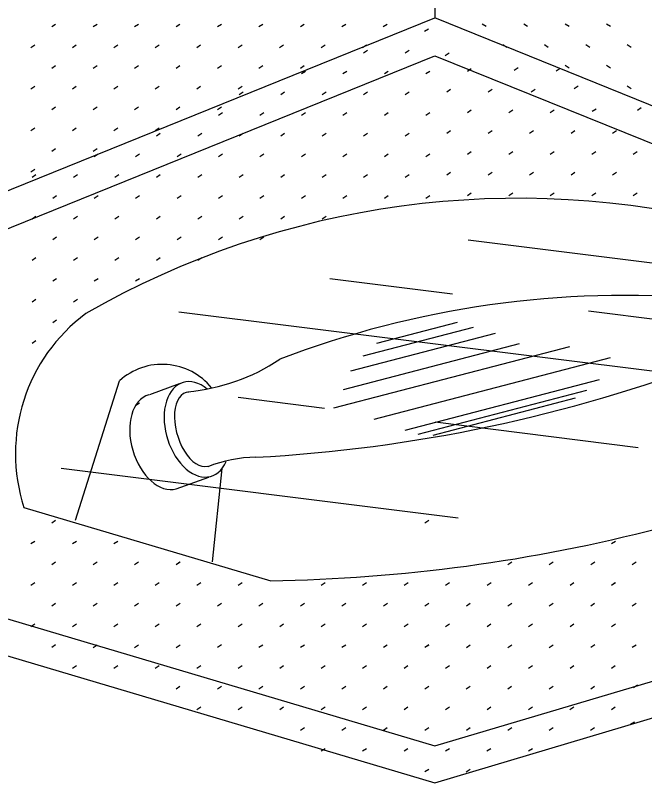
# Model space of a CAD drawing. Extents: x 99968 to 128667, y 90163 to 102182.
# Drawn here: x 100350.3 to 100489.9, y 98442.5 to 98612.6 of the extents above; entities that cross this region are included whole.
import ezdxf

# ---------------------------------------------------------------- set-up
doc = ezdxf.new("R2010")
doc.units = 0
doc.layers.add('RD Standard Plans Active', color=7, linetype='Continuous')

msp = doc.modelspace()

# ---------------------------------------------------------------- linework, layer by layer
at = {"layer": 'RD Standard Plans Active'}
for p, q in [((100443.3, 98711.62), (100443.3, 98612.06)), ((100201.53, 98514.3), (100443.3, 98612.06)), ((100685.07, 98514.3), (100443.3, 98612.06)), ((100358.36, 98610.1), (100359.23, 98610.68)), ((100367.55, 98610.1), (100368.42, 98610.68)), ((100376.74, 98610.1), (100377.61, 98610.68)), ((100385.93, 98610.1), (100386.8, 98610.68)), ((100395.12, 98610.1), (100395.99, 98610.68)), ((100404.31, 98610.1), (100405.18, 98610.68)), ((100413.5, 98610.1), (100414.37, 98610.68)), ((100422.69, 98610.1), (100423.57, 98610.68)), ((100431.89, 98610.1), (100432.76, 98610.68)), ((100454.71, 98610.1), (100453.84, 98610.68)), ((100463.9, 98610.1), (100463.03, 98610.68)), ((100473.1, 98610.1), (100472.22, 98610.68)), ((100482.29, 98610.1), (100481.42, 98610.68)), ((100441.03, 98609.07), (100441.9, 98609.65)), ((100353.76, 98605.5), (100354.63, 98606.08)), ((100362.95, 98605.5), (100363.82, 98606.08)), ((100372.14, 98605.5), (100373.01, 98606.08)), ((100381.33, 98605.5), (100382.2, 98606.08)), ((100390.52, 98605.5), (100391.39, 98606.08)), ((100399.72, 98605.5), (100400.59, 98606.08)), ((100408.91, 98605.5), (100409.79, 98606.08)), ((100418.11, 98605.5), (100418.98, 98606.08)), ((100427.3, 98605.5), (100428.17, 98606.08)), ((100459.3, 98605.5), (100458.43, 98606.08)), ((100468.49, 98605.5), (100467.62, 98606.08)), ((100477.68, 98605.5), (100476.81, 98606.08)), ((100486.88, 98605.5), (100486, 98606.08)), ((100225.15, 98515.45), (100443.3, 98603.65)), ((100427.54, 98604.29), (100428.41, 98604.87)), ((100436.73, 98604.29), (100437.6, 98604.87)), ((100443.3, 98603.65), (100661.47, 98515.45)), ((100445.61, 98603.71), (100446.48, 98604.29)), ((100358.36, 98600.91), (100359.23, 98601.49)), ((100367.55, 98600.91), (100368.42, 98601.49)), ((100376.74, 98600.91), (100377.61, 98601.49)), ((100385.93, 98600.91), (100386.8, 98601.49)), ((100395.12, 98600.91), (100395.99, 98601.49)), ((100404.31, 98600.91), (100405.18, 98601.49)), ((100413.5, 98600.91), (100414.37, 98601.49)), ((100413.75, 98599.69), (100414.62, 98600.27)), ((100422.94, 98599.69), (100423.81, 98600.27)), ((100432.13, 98599.69), (100433, 98600.27)), ((100441.32, 98599.69), (100442.19, 98600.27)), ((100450.54, 98600.25), (100451.41, 98600.83)), ((100460.9, 98600.49), (100461.77, 98601.07)), ((100470.22, 98600.3), (100471.09, 98600.88)), ((100473.1, 98600.91), (100472.22, 98601.49)), ((100482.29, 98600.91), (100481.42, 98601.49)), ((100353.76, 98596.31), (100354.63, 98596.89)), ((100362.95, 98596.31), (100363.82, 98596.89)), ((100372.14, 98596.31), (100373.01, 98596.89)), ((100381.33, 98596.31), (100382.2, 98596.89)), ((100390.52, 98596.31), (100391.39, 98596.89)), ((100399.72, 98596.31), (100400.59, 98596.89)), ((100474.24, 98596.38), (100475.11, 98596.96)), ((100486.88, 98596.31), (100486, 98596.89)), ((100399.95, 98595.1), (100400.82, 98595.68)), ((100409.14, 98595.1), (100410.01, 98595.68)), ((100418.35, 98595.1), (100419.22, 98595.68)), ((100427.54, 98595.1), (100428.41, 98595.68)), ((100436.73, 98595.1), (100437.6, 98595.68)), ((100445.95, 98595.66), (100446.83, 98596.24)), ((100455.15, 98595.66), (100456.02, 98596.24)), ((100464.72, 98595.64), (100465.59, 98596.22)), ((100358.36, 98591.72), (100359.23, 98592.3)), ((100367.55, 98591.72), (100368.42, 98592.3)), ((100376.74, 98591.72), (100377.61, 98592.3)), ((100385.93, 98591.72), (100386.8, 98592.3)), ((100395.12, 98591.72), (100395.99, 98592.3)), ((100450.54, 98591.06), (100451.41, 98591.64)), ((100459.73, 98591.06), (100460.61, 98591.64)), ((100468.93, 98591.06), (100469.8, 98591.64)), ((100478.25, 98591.34), (100479.12, 98591.92)), ((100488.23, 98591.62), (100489.1, 98592.2)), ((100395.36, 98590.5), (100396.23, 98591.08)), ((100404.55, 98590.5), (100405.43, 98591.08)), ((100413.75, 98590.5), (100414.62, 98591.08)), ((100422.94, 98590.5), (100423.81, 98591.08)), ((100432.13, 98590.5), (100433, 98591.08)), ((100441.32, 98590.5), (100442.19, 98591.08)), ((100353.76, 98587.12), (100354.63, 98587.7)), ((100362.95, 98587.12), (100363.82, 98587.7)), ((100372.14, 98587.12), (100373.01, 98587.7)), ((100381.33, 98587.12), (100382.2, 98587.7)), ((100381.57, 98585.91), (100382.44, 98586.49)), ((100390.76, 98585.91), (100391.63, 98586.49)), ((100399.95, 98585.91), (100400.82, 98586.49)), ((100409.14, 98585.91), (100410.01, 98586.49)), ((100418.35, 98585.91), (100419.22, 98586.49)), ((100427.54, 98585.91), (100428.41, 98586.49)), ((100436.73, 98585.91), (100437.6, 98586.49)), ((100445.95, 98586.47), (100446.83, 98587.05)), ((100455.15, 98586.47), (100456.02, 98587.05)), ((100464.34, 98586.47), (100465.21, 98587.05)), ((100473.53, 98586.47), (100474.4, 98587.05)), ((100482.72, 98586.47), (100483.59, 98587.05)), ((100358.36, 98582.53), (100359.23, 98583.11)), ((100367.55, 98582.53), (100368.42, 98583.11)), ((100367.79, 98581.3), (100368.66, 98581.89)), ((100376.98, 98581.3), (100377.85, 98581.89)), ((100386.17, 98581.3), (100387.04, 98581.89)), ((100395.36, 98581.3), (100396.23, 98581.89)), ((100404.55, 98581.3), (100405.43, 98581.89)), ((100413.75, 98581.3), (100414.62, 98581.89)), ((100422.94, 98581.3), (100423.81, 98581.89)), ((100432.13, 98581.3), (100433, 98581.89)), ((100441.32, 98581.3), (100442.19, 98581.89)), ((100450.54, 98581.87), (100451.41, 98582.45)), ((100459.73, 98581.87), (100460.61, 98582.45)), ((100468.93, 98581.87), (100469.8, 98582.45)), ((100478.13, 98581.87), (100479, 98582.45)), ((100487.32, 98581.87), (100488.19, 98582.45)), ((100353.76, 98577.92), (100354.63, 98578.51)), ((100354, 98576.72), (100354.87, 98577.3)), ((100363.19, 98576.72), (100364.06, 98577.3)), ((100372.38, 98576.72), (100373.25, 98577.3)), ((100381.57, 98576.72), (100382.44, 98577.3)), ((100390.76, 98576.72), (100391.63, 98577.3)), ((100399.95, 98576.72), (100400.82, 98577.3)), ((100409.14, 98576.72), (100410.01, 98577.3)), ((100418.35, 98576.72), (100419.22, 98577.3)), ((100427.54, 98576.72), (100428.41, 98577.3)), ((100436.73, 98576.72), (100437.6, 98577.3)), ((100445.95, 98577.28), (100446.83, 98577.86)), ((100455.15, 98577.28), (100456.02, 98577.86)), ((100464.34, 98577.28), (100465.21, 98577.86)), ((100473.53, 98577.28), (100474.4, 98577.86)), ((100482.72, 98577.28), (100483.59, 98577.86)), ((100450.54, 98572.67), (100451.41, 98573.26)), ((100459.73, 98572.67), (100460.61, 98573.26)), ((100468.93, 98572.67), (100469.8, 98573.26)), ((100478.13, 98572.67), (100479, 98573.26)), ((100487.32, 98572.67), (100488.19, 98573.26)), ((100358.59, 98572.11), (100359.46, 98572.7)), ((100367.79, 98572.11), (100368.66, 98572.7)), ((100376.98, 98572.11), (100377.85, 98572.7)), ((100386.17, 98572.11), (100387.04, 98572.7)), ((100395.36, 98572.11), (100396.23, 98572.7)), ((100404.55, 98572.11), (100405.43, 98572.7)), ((100413.75, 98572.11), (100414.62, 98572.7)), ((100422.94, 98572.11), (100423.81, 98572.7)), ((100432.13, 98572.11), (100433, 98572.7)), ((100441.32, 98572.11), (100442.19, 98572.7)), ((100354, 98567.52), (100354.87, 98568.11)), ((100363.19, 98567.52), (100364.06, 98568.11)), ((100372.38, 98567.52), (100373.25, 98568.11)), ((100381.57, 98567.52), (100382.44, 98568.11)), ((100390.76, 98567.52), (100391.63, 98568.11)), ((100399.95, 98567.52), (100400.82, 98568.11)), ((100409.14, 98567.52), (100410.01, 98568.11)), ((100418.35, 98567.52), (100419.22, 98568.11)), ((100358.59, 98562.92), (100359.46, 98563.51)), ((100367.79, 98562.92), (100368.66, 98563.51)), ((100376.98, 98562.92), (100377.85, 98563.51)), ((100386.17, 98562.92), (100387.04, 98563.51)), ((100395.36, 98562.92), (100396.23, 98563.51)), ((100404.55, 98562.92), (100405.43, 98563.51)), ((100450.71, 98562.83), (100496.13, 98557.15)), ((100354, 98558.32), (100354.87, 98558.91)), ((100363.19, 98558.32), (100364.06, 98558.91)), ((100372.38, 98558.32), (100373.25, 98558.91)), ((100381.57, 98558.32), (100382.44, 98558.91)), ((100390.76, 98558.32), (100391.63, 98558.91)), ((100358.59, 98553.73), (100359.46, 98554.32)), ((100367.79, 98553.73), (100368.66, 98554.32)), ((100376.98, 98553.73), (100377.85, 98554.32)), ((100420.06, 98554.3), (100447.24, 98550.91)), ((100354, 98549.13), (100354.87, 98549.71)), ((100363.19, 98549.13), (100364.06, 98549.71)), ((100386.55, 98546.92), (100515.41, 98530.8)), ((100477.42, 98547.13), (100522.85, 98541.45)), ((100358.59, 98544.54), (100359.46, 98545.13)), ((100430.43, 98539.96), (100448.33, 98544.63)), ((100427.4, 98537.12), (100451.88, 98543.49)), ((100424.72, 98533.8), (100456.78, 98542.15)), ((100354, 98539.94), (100354.87, 98540.52)), ((100420.91, 98525.6), (100473.29, 98539.24)), ((100423.06, 98529.69), (100462.12, 98539.86)), ((100429.9, 98523.12), (100482.27, 98536.75)), ((100363.67, 98500.69), (100373.41, 98531.63)), ((100380.12, 98528.54), (100386.72, 98531.01)), ((100436.72, 98520.7), (100479.83, 98531.92)), ((100439.62, 98519.8), (100477, 98529.54)), ((100399.72, 98527.95), (100418.87, 98525.56)), ((100442.92, 98519.58), (100474.51, 98527.81)), ((100376.98, 98526.16), (100377.85, 98526.74)), ((100443.4, 98522.49), (100488.4, 98516.86)), ((100225.15, 98515.45), (100443.31, 98450.69)), ((100443.31, 98450.69), (100661.47, 98515.45)), ((100201.53, 98514.3), (100443.3, 98442.54)), ((100443.3, 98442.54), (100685.07, 98514.3)), ((100360.44, 98512.27), (100448.47, 98501.26)), ((100394.03, 98491.51), (100396.14, 98512.2)), ((100393.11, 98510.19), (100385.9, 98507.61)), ((100352.22, 98503.54), (100406.93, 98487.3)), ((100358.37, 98500.11), (100359.24, 98500.69)), ((100441.11, 98500.11), (100441.98, 98500.69)), ((100441.12, 98500.11), (100441.99, 98500.69)), ((100353.76, 98495.52), (100354.63, 98496.1)), ((100362.97, 98495.52), (100363.84, 98496.1)), ((100372.16, 98495.52), (100373.03, 98496.1)), ((100482.49, 98495.52), (100483.36, 98496.1)), ((100358.37, 98490.92), (100359.24, 98491.5)), ((100367.56, 98490.92), (100368.43, 98491.5)), ((100376.75, 98490.92), (100377.62, 98491.5)), ((100385.94, 98490.92), (100386.81, 98491.5)), ((100385.95, 98490.92), (100386.82, 98491.5)), ((100459.5, 98490.92), (100460.37, 98491.5)), ((100468.69, 98490.92), (100469.56, 98491.5)), ((100468.7, 98490.92), (100469.57, 98491.5)), ((100477.9, 98490.93), (100478.77, 98491.51)), ((100487.08, 98490.92), (100487.96, 98491.5)), ((100353.76, 98486.33), (100354.63, 98486.91)), ((100362.97, 98486.33), (100363.84, 98486.91)), ((100372.16, 98486.33), (100373.03, 98486.91)), ((100381.34, 98486.33), (100382.21, 98486.91)), ((100390.55, 98486.33), (100391.42, 98486.91)), ((100399.74, 98486.33), (100400.61, 98486.91)), ((100418.14, 98486.32), (100419.01, 98486.91)), ((100427.32, 98486.33), (100428.19, 98486.91)), ((100436.51, 98486.33), (100437.38, 98486.91)), ((100445.72, 98486.33), (100446.59, 98486.91)), ((100454.91, 98486.33), (100455.78, 98486.91)), ((100464.09, 98486.33), (100464.96, 98486.91)), ((100473.3, 98486.33), (100474.17, 98486.91)), ((100482.48, 98486.33), (100483.35, 98486.91)), ((100482.49, 98486.33), (100483.36, 98486.91)), ((100358.37, 98481.72), (100359.24, 98482.31)), ((100367.57, 98481.74), (100368.44, 98482.32)), ((100376.75, 98481.73), (100377.63, 98482.31)), ((100385.95, 98481.73), (100386.82, 98482.31)), ((100395.14, 98481.73), (100396.01, 98482.31)), ((100404.33, 98481.73), (100405.2, 98482.31)), ((100413.52, 98481.73), (100414.39, 98482.31)), ((100413.53, 98481.74), (100414.4, 98482.32)), ((100413.53, 98481.73), (100414.4, 98482.31)), ((100422.73, 98481.72), (100423.6, 98482.31)), ((100431.92, 98481.72), (100432.8, 98482.31)), ((100441.12, 98481.72), (100441.99, 98482.31)), ((100450.32, 98481.74), (100451.19, 98482.32)), ((100459.5, 98481.73), (100460.38, 98482.31)), ((100468.7, 98481.73), (100469.57, 98482.31)), ((100477.89, 98481.73), (100478.76, 98482.31)), ((100487.08, 98481.73), (100487.95, 98482.31)), ((100353.76, 98477.14), (100354.63, 98477.72)), ((100362.97, 98477.13), (100363.84, 98477.72)), ((100372.15, 98477.14), (100373.02, 98477.72)), ((100381.34, 98477.14), (100382.21, 98477.72)), ((100390.55, 98477.14), (100391.42, 98477.72)), ((100399.74, 98477.14), (100400.61, 98477.72)), ((100408.92, 98477.14), (100409.79, 98477.72)), ((100418.13, 98477.14), (100419, 98477.72)), ((100427.32, 98477.14), (100428.19, 98477.72)), ((100436.51, 98477.14), (100437.38, 98477.72)), ((100445.72, 98477.13), (100446.59, 98477.72)), ((100454.9, 98477.14), (100455.77, 98477.72)), ((100464.09, 98477.14), (100464.96, 98477.72)), ((100473.3, 98477.14), (100474.17, 98477.72)), ((100482.49, 98477.14), (100483.36, 98477.72)), ((100358.36, 98472.55), (100359.23, 98473.13)), ((100367.56, 98472.53), (100368.43, 98473.12)), ((100376.75, 98472.53), (100377.63, 98473.12)), ((100385.95, 98472.53), (100386.82, 98473.12)), ((100395.15, 98472.55), (100396.02, 98473.13)), ((100404.33, 98472.54), (100405.21, 98473.12)), ((100413.53, 98472.54), (100414.4, 98473.12)), ((100422.72, 98472.54), (100423.59, 98473.12)), ((100431.91, 98472.54), (100432.78, 98473.12)), ((100441.1, 98472.54), (100441.97, 98473.12)), ((100441.11, 98472.55), (100441.98, 98473.13)), ((100441.11, 98472.54), (100441.98, 98473.12)), ((100450.31, 98472.53), (100451.18, 98473.12)), ((100459.5, 98472.53), (100460.38, 98473.12)), ((100468.7, 98472.53), (100469.57, 98473.12)), ((100477.9, 98472.55), (100478.77, 98473.13)), ((100487.08, 98472.54), (100487.96, 98473.12)), ((100362.96, 98467.95), (100363.83, 98468.53)), ((100372.15, 98467.95), (100373.02, 98468.53)), ((100381.34, 98467.95), (100382.21, 98468.53)), ((100390.55, 98467.94), (100391.42, 98468.53)), ((100399.73, 98467.95), (100400.6, 98468.53)), ((100408.92, 98467.95), (100409.79, 98468.53)), ((100418.13, 98467.95), (100419, 98468.53)), ((100427.32, 98467.95), (100428.19, 98468.53)), ((100436.5, 98467.95), (100437.37, 98468.53)), ((100445.71, 98467.95), (100446.58, 98468.53)), ((100454.9, 98467.95), (100455.77, 98468.53)), ((100464.09, 98467.95), (100464.96, 98468.53)), ((100473.3, 98467.94), (100474.17, 98468.53)), ((100482.48, 98467.95), (100483.35, 98468.53)), ((100487.36, 98463.64), (100488.24, 98464.22)), ((100385.94, 98463.36), (100386.81, 98463.94)), ((100395.14, 98463.34), (100396.01, 98463.93)), ((100404.33, 98463.34), (100405.21, 98463.93)), ((100413.53, 98463.34), (100414.4, 98463.93)), ((100422.73, 98463.36), (100423.6, 98463.94)), ((100431.91, 98463.35), (100432.79, 98463.93)), ((100441.11, 98463.35), (100441.98, 98463.93)), ((100450.3, 98463.35), (100451.17, 98463.93)), ((100459.49, 98463.35), (100460.36, 98463.93)), ((100468.68, 98463.35), (100469.55, 98463.93)), ((100468.69, 98463.36), (100469.56, 98463.94)), ((100468.69, 98463.35), (100469.56, 98463.93)), ((100477.89, 98463.34), (100478.76, 98463.93)), ((100390.54, 98458.76), (100391.41, 98459.34)), ((100399.73, 98458.76), (100400.6, 98459.34)), ((100408.92, 98458.76), (100409.79, 98459.34)), ((100418.13, 98458.75), (100419, 98459.34)), ((100427.31, 98458.76), (100428.18, 98459.34)), ((100436.5, 98458.76), (100437.37, 98459.34)), ((100445.71, 98458.76), (100446.58, 98459.34)), ((100454.9, 98458.76), (100455.77, 98459.34)), ((100464.08, 98458.76), (100464.95, 98459.34)), ((100473.29, 98458.76), (100474.16, 98459.34)), ((100482.48, 98458.76), (100483.35, 98459.34)), ((100486.71, 98455.48), (100487.59, 98456.06)), ((100413.52, 98454.17), (100414.39, 98454.75)), ((100422.72, 98454.15), (100423.59, 98454.74)), ((100431.91, 98454.15), (100432.79, 98454.74)), ((100441.11, 98454.15), (100441.98, 98454.74)), ((100450.31, 98454.17), (100451.18, 98454.75)), ((100459.49, 98454.16), (100460.37, 98454.74)), ((100468.69, 98454.16), (100469.56, 98454.74)), ((100477.88, 98454.16), (100478.75, 98454.74)), ((100418.12, 98449.57), (100418.99, 98450.15)), ((100427.31, 98449.57), (100428.18, 98450.15)), ((100436.5, 98449.57), (100437.37, 98450.15)), ((100445.71, 98449.56), (100446.58, 98450.15)), ((100454.89, 98449.57), (100455.76, 98450.15)), ((100464.08, 98449.57), (100464.95, 98450.15)), ((100441.1, 98444.98), (100441.97, 98445.56)), ((100450.3, 98444.96), (100451.17, 98445.55))]:
    msp.add_line(p, q, dxfattribs=at)
for centre, radius, start, end in [((100461.85, 98379.2), 192.86, 75.6246, 119.8137), ((100485.59, 98335.71), 214.82, 85.1902, 110.9092), ((100388.99, 98515.48), 38.66, 126.5571, 197.9926), ((100384.67, 98572.67), 43.65, 275.0906, 303.7628), ((100385.5, 98852.28), 338.1, 273.0743, 290.765), ((100382.86, 98521.15), 14.11, 39.1286, 132.0301), ((100403.79, 98486.15), 28.51, 90.3065, 112.2325), ((100401.51, 98851.67), 364.4, 270.851, 284.559)]:
    msp.add_arc(centre, radius, start, end, dxfattribs=at)
for centre, major_axis, ratio, start_param, end_param in [((100390.59, 98520.85), (3.11, -10.4), 0.634384, 2.383051, 6.924263), ((100390.59, 98520.85), (2.44, -8.16), 0.533862, 3.000551, 6.268088), ((100382.96, 98518.1), (3.11, -10.4), 0.634384, 3.133022, 6.272672)]:
    msp.add_ellipse(centre, major_axis=major_axis, ratio=ratio, start_param=start_param, end_param=end_param, dxfattribs=at)

doc.saveas('drawing.dxf')
